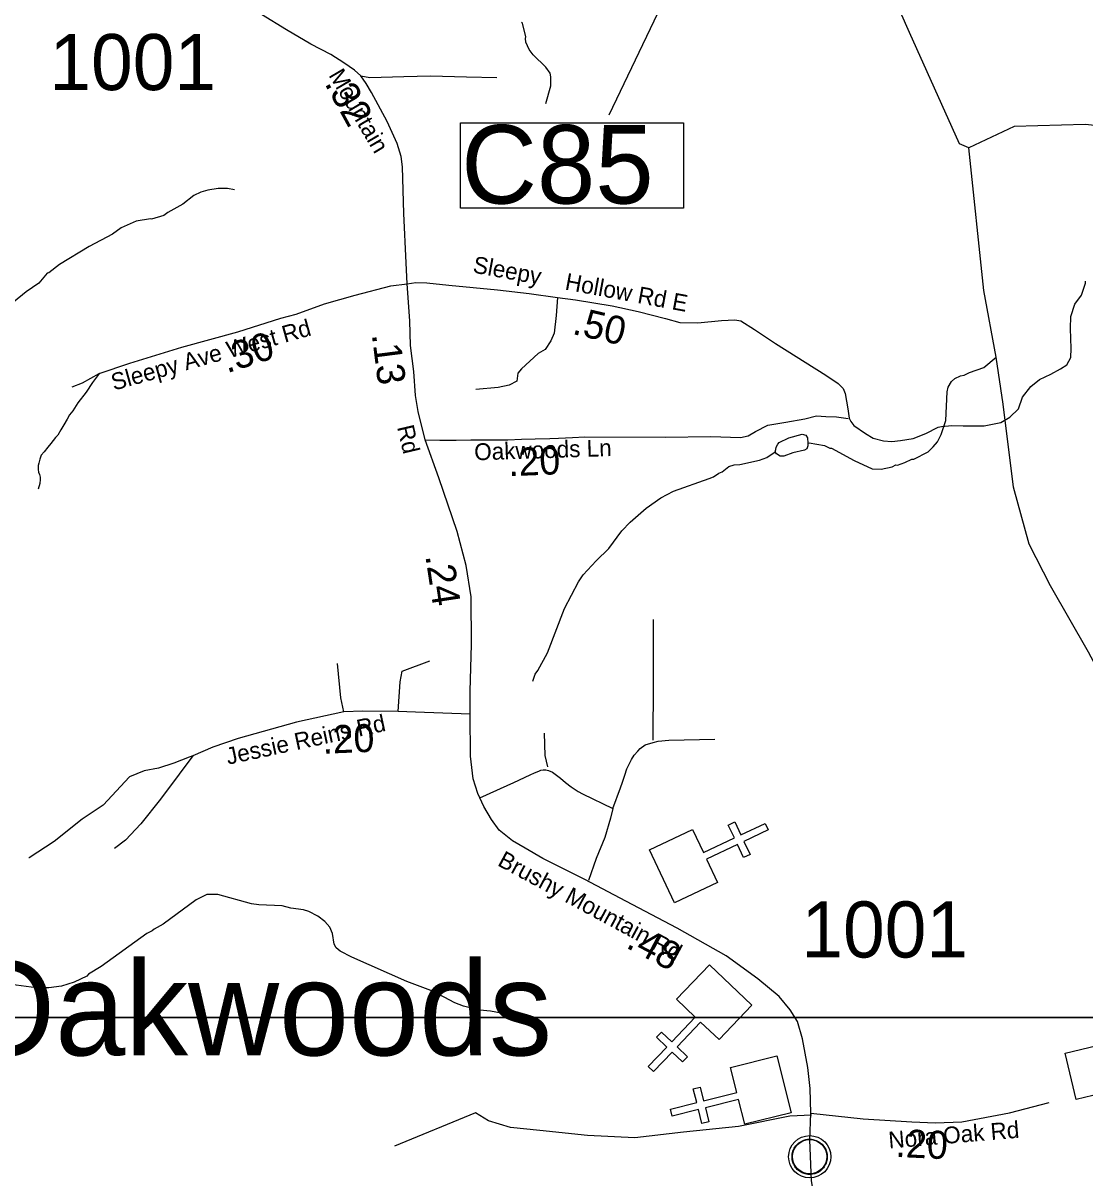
# Model space of a CAD drawing. Extents: x 1248089 to 1457196, y 820910 to 988753.
# Drawn here: x 1365777 to 1370514, y 868122 to 873272 of the extents above; entities that cross this region are included whole.
import ezdxf

# ---------------------------------------------------------------- set-up
doc = ezdxf.new("R2010")
doc.units = 0
for name, color, linetype in [('Exist Civil Demographics Community CELL', 7, 'Continuous'), ('Exist Cultural Church CELL', 7, 'Continuous'), ('Exist Hydrographic Creek Single Shore', 7, 'Continuous'), ('Exist Hydrographic Misc Water Feature', 7, 'Continuous'), ('Exist Hydrographic River Shore Label', 7, 'Continuous'), ('Exist Road Non-System Type 51', 7, 'Continuous'), ('Exist Road Primary US Structure Culvert Number Label', 7, 'Continuous'), ('Exist Road Secondary Type 51 Attributed', 7, 'Continuous'), ('Exist Road Secondary Type 51 Label', 7, 'Continuous'), ('Map Preparation Inset Cut Line', 7, 'Continuous'), ('Prop GRAU CAT1 Cell', 7, 'Continuous'), ('Prop Lane Lines', 7, 'Continuous')]:
    doc.layers.add(name, color=color, linetype=linetype)

msp = doc.modelspace()

# ---------------------------------------------------------------- linework, layer by layer
at = {"layer": 'Exist Civil Demographics Community CELL'}
msp.add_lwpolyline([(1369208.3, 868228.8), (1369209.3, 868234.4), (1369211.1, 868240.9), (1369214, 868248.1), (1369217, 868253.9), (1369220.3, 868259.6), (1369224.1, 868264.7), (1369228, 868269.1), (1369232.6, 868273.7), (1369238.1, 868278.3), (1369243.6, 868281.9), (1369248.4, 868284.8), (1369253.5, 868287.3), (1369259, 868289.6), (1369264.6, 868291.4), (1369268.9, 868292.5), (1369273.8, 868293.3), (1369277.9, 868294), (1369284.3, 868294.3), (1369288.7, 868294.2), (1369294.4, 868293.9), (1369299.3, 868293.2), (1369304.2, 868292.2), (1369309.2, 868290.8), (1369314.3, 868288.8), (1369321, 868285.9), (1369327.3, 868282.4), (1369332.3, 868278.9), (1369337.5, 868274.8), (1369340.8, 868271.7), (1369344.9, 868267.3), (1369348.8, 868262.6), (1369351.9, 868258), (1369355, 868253), (1369357.4, 868247.9), (1369359.5, 868242.9), (1369361, 868237.8), (1369362.3, 868233.3), (1369363.4, 868227.2), (1369364.1, 868222.5), (1369364.3, 868216.5), (1369364.1, 868210.7), (1369363.6, 868205), (1369362.6, 868199.6), (1369361, 868193.4), (1369359.1, 868187.5), (1369356.8, 868182.5), (1369353.6, 868176.5), (1369350.4, 868171.2), (1369346.9, 868166.5), (1369342.7, 868161.7), (1369337.4, 868156.8), (1369332.4, 868152.6), (1369327.4, 868149.2), (1369323, 868146.7), (1369316.2, 868143.5), (1369309.1, 868140.7), (1369303.1, 868139.3), (1369296.5, 868138), (1369292.1, 868137.5), (1369287.6, 868137.2), (1369282, 868137.2), (1369277.7, 868137.7), (1369272.1, 868138.4), (1369266.2, 868139.7), (1369261.6, 868141), (1369256.4, 868142.9), (1369251.8, 868144.9), (1369247.9, 868147.1), (1369241.1, 868151.2), (1369235.5, 868155.5), (1369230.6, 868159.9), (1369226.2, 868164.8), (1369223, 868168.8), (1369220, 868172.9), (1369215.9, 868180), (1369214.2, 868183.6), (1369212.5, 868187.6), (1369209.9, 868195.8), (1369208.3, 868202.8), (1369207.7, 868208), (1369207.3, 868214.3), (1369207.3, 868219), (1369207.8, 868225.5)], close=True, dxfattribs=at)
for centre, radius in [((1369286, 868216.3), 94.3), ((1369285.7, 868216.6), 76.7)]:
    msp.add_circle(centre, radius, dxfattribs=at)
at = {"layer": 'Exist Cultural Church CELL'}
for points in [[(1368763.3, 869675.4), (1368812.2, 869572.6), (1368949.8, 869637.8), (1368922.4, 869695.6), (1368951.3, 869709.3), (1368978.7, 869651.4), (1369087.4, 869702.9), (1369101.1, 869674), (1368992.4, 869622.5), (1369019.8, 869564.6), (1368991, 869551), (1368963.6, 869608.8), (1368825.9, 869543.6), (1368875.1, 869439.3), (1368682.7, 869348.2), (1368570.9, 869584.2)], [(1368881.7, 868738.5), (1368799, 868816.8), (1368694.1, 868706.3), (1368740.5, 868662.3), (1368718.5, 868639.1), (1368672.1, 868683.2), (1368589.2, 868596), (1368566, 868618.1), (1368648.8, 868705.3), (1368602.4, 868749.3), (1368624.5, 868772.5), (1368670.9, 868728.4), (1368775.7, 868838.8), (1368692.3, 868918.4), (1368838.9, 869072.8), (1369028.3, 868892.9)], [(1370728.7, 868531.8), (1370618, 868505.3), (1370653.1, 868357.2), (1370715.4, 868371.9), (1370722.8, 868340.8), (1370660.5, 868326.1), (1370688.2, 868209), (1370657.1, 868201.7), (1370629.3, 868318.7), (1370567, 868303.9), (1370559.7, 868335), (1370621.9, 868349.8), (1370586.8, 868498), (1370474.6, 868471.6), (1370425.4, 868678.7), (1370679.6, 868739)], [(1368996.1, 868360.8), (1368968.2, 868471.2), (1368820.5, 868434.1), (1368836.1, 868372), (1368805.1, 868364.2), (1368789.5, 868426.3), (1368672.8, 868397), (1368665, 868428.1), (1368781.7, 868457.4), (1368766.1, 868519.4), (1368797.1, 868527.2), (1368812.7, 868465.1), (1368960.4, 868502.2), (1368932.5, 868614.1), (1369139, 868666), (1369202.6, 868412.6)]]:
    msp.add_lwpolyline(points, close=True, dxfattribs=at)
at = {"layer": 'Exist Hydrographic Creek Single Shore'}
msp.add_lwpolyline([(1369995.5, 872715.8), (1369954.5, 872733.1), (1369731.5, 873230), (1369644.5, 873425.4)], dxfattribs=at)
at = {"layer": 'Exist Hydrographic Misc Water Feature'}
for points in [[(1368109.2, 872912.9), (1368130.9, 872992.5), (1368131.8, 873032.5), (1368128.2, 873048.6), (1368108.8, 873075), (1368052, 873130.3), (1368034.5, 873154.7), (1368019.3, 873187), (1368017.6, 873203.1), (1368019.8, 873211), (1368005.1, 873271.4), (1368000.8, 873275.3)], [(1372533.5, 872494.1), (1371790.5, 872433.5), (1371362.5, 872694.9), (1371131.5, 872798), (1370897.5, 872779.8), (1370514.5, 872820.3), (1370197.5, 872810.2), (1369995.5, 872715.8)], [(1370195.5, 871201.7), (1370148.7, 871571.8), (1370118.2, 871782.4), (1370062.2, 872079.5), (1369995.5, 872715.8)], [(1366720.6, 872528.8), (1366688.7, 872533.5), (1366646.7, 872534.4), (1366600.6, 872527.4), (1366570.4, 872518.2), (1366538.1, 872502.9), (1366489.2, 872464), (1366422.3, 872427.6), (1366404.1, 872413.9), (1366349.7, 872397.2), (1366345, 872399.3), (1366281.1, 872387.9), (1366214.8, 872358.1), (1366176.3, 872331.2), (1366071, 872275.6), (1365939.2, 872194.6), (1365892.4, 872157.6), (1365884.3, 872155.9), (1365847.3, 872112.7), (1365790.4, 872074), (1365733.4, 872027.3)], [(1369277.3, 871398.6), (1369283.7, 871400.2), (1369351.4, 871388.6), (1369375.2, 871376.1), (1369383.2, 871375.9), (1369483.9, 871321.5), (1369565, 871283.7), (1369605, 871282.8), (1369653.3, 871293.6), (1369669.5, 871301.3), (1369677.5, 871301.1), (1369709.7, 871312.4), (1369742.1, 871327.7), (1369750.1, 871327.5), (1369814.8, 871360), (1369837.3, 871381.5), (1369855.8, 871405.1), (1369872.5, 871436.7), (1369893.9, 871500.1), (1369898.8, 871628.1), (1369903.2, 871648), (1369917.7, 871673.6), (1369934, 871687.2), (1369958.3, 871698.7), (1369974.4, 871702.3), (1369998.6, 871713.8), (1370063.1, 871736.3), (1370118.2, 871782.4)], [(1369132.3, 871359.4), (1369134.1, 871370.9), (1369136.6, 871380.9), (1369143.9, 871393.9), (1369149.7, 871401.2), (1369192.2, 871422.2), (1369252.5, 871438.8), (1369268.4, 871434.5), (1369275.5, 871422.7), (1369277.3, 871398.6)], [(1369277.3, 871398.6), (1369277.8, 871386.9), (1369273.6, 871373.1), (1369262.9, 871366.6), (1369210.7, 871355.8), (1369170.3, 871340.7), (1369154.3, 871341.1), (1369138.5, 871351.5), (1369132.3, 871359.4)], [(1368838.1, 871241.6), (1368856.3, 871247.9), (1368880.7, 871265.3), (1368894.8, 871271), (1368925.3, 871294.4), (1368949.5, 871301.7), (1368973.5, 871303.3), (1369061.9, 871323.2), (1369094.2, 871334.4), (1369132.3, 871359.4)], [(1368050.9, 870336.4), (1368061.5, 870368.8), (1368073.8, 870384.4), (1368115.6, 870463.4), (1368192.1, 870661.6), (1368254.9, 870780.1), (1368275.6, 870811.6), (1368333, 870874.2), (1368390.3, 870928.9), (1368448.1, 871007.5), (1368484.9, 871046.6), (1368556.4, 871108.9), (1368621.5, 871155.3), (1368678.1, 871183.9), (1368838.1, 871241.6)], [(1371252.6, 868833.3), (1371244.9, 868996.4), (1371231, 869058.1), (1370877.5, 869631.9), (1370801.6, 869958.5), (1370529.6, 870466.2), (1370360.5, 870761.8), (1370264.5, 870947.5), (1370195.5, 871201.7)], [(1367940.7, 868850.9), (1367861.6, 868865.1), (1367813.8, 868870.3), (1367742.1, 868887.9), (1367702.4, 868902.9), (1367607.6, 868953.1), (1367488.6, 868998), (1367242.9, 869105.8), (1367191.5, 869133), (1367173.9, 869147.5), (1367164.3, 869163.7), (1367157.3, 869211.9), (1367145.9, 869240.1), (1367122.5, 869264.7), (1367091.1, 869289.4), (1367051.5, 869310.3), (1367027.7, 869316.9), (1366971.8, 869324.3), (1366932, 869335.2), (1366828.1, 869339.6), (1366796.2, 869344.5), (1366645.2, 869386.1), (1366597.1, 869385.2), (1366548.6, 869362.3), (1366402.1, 869253.8), (1366361.6, 869230.9), (1366353.4, 869223), (1366329.1, 869211.6), (1366125.7, 869064.5), (1366068.9, 869029.8), (1366060.7, 869022), (1366004.1, 868995.4), (1365947.7, 868976.7), (1365891.5, 868970), (1365835.4, 868969.4), (1365723.8, 868984.1)]]:
    msp.add_lwpolyline(points, dxfattribs=at)
at = {"layer": 'Exist Road Non-System Type 51'}
msp.add_line((1367795.5, 868412.3), (1367433.4, 868263.7), dxfattribs=at)
for points in [[(1367283.6, 873036.4), (1367324.4, 873028.8), (1367475.2, 873032.9), (1367593.7, 873036), (1367754.9, 873031.9), (1367890, 873028.8)], [(1369873.6, 871472.7), (1369920, 871477.5), (1369971.1, 871475.6), (1370064.1, 871475.6), (1370138.9, 871490.2), (1370179, 871514), (1370217.3, 871552.3), (1370235.6, 871603.4), (1370272, 871650.8), (1370310.3, 871681.9), (1370361.4, 871705.6), (1370405.2, 871729.3), (1370432.5, 871747.6), (1370450.8, 871780.4), (1370452.6, 871820.6), (1370448.9, 871910), (1370450.8, 871962.9), (1370469, 872017.7), (1370498.1, 872058.6), (1370516.3, 872111.5), (1370516.3, 872121.1)], [(1368161.5, 872048.1), (1368154.6, 871967.6), (1368145.5, 871889.1), (1368130.9, 871854.4), (1368105.4, 871816.1), (1368074.4, 871797.8), (1367999.6, 871730.3), (1367983.2, 871710.2), (1367979.6, 871675.6)], [(1366117.8, 871710.4), (1366086.9, 871669), (1366058, 871625.6), (1366021.1, 871578.3), (1365998.3, 871542.7), (1365984, 871525), (1365973.6, 871505.2), (1365959, 871479.5), (1365944.6, 871457.7), (1365932.1, 871434), (1365921.9, 871424.2), (1365901.3, 871396.6), (1365887, 871380.8), (1365870.6, 871359.2), (1365858.3, 871345.4), (1365851.9, 871327.5), (1365847.6, 871309.6), (1365844.7, 871298.7), (1365844.6, 871290.7), (1365844.4, 871280.7), (1365846.1, 871268.7), (1365849.9, 871258.6), (1365853.7, 871246.5), (1365853.5, 871236.5), (1365851.1, 871218.5), (1365844.6, 871192.7)], [(1367979.6, 871675.6), (1367944.9, 871657.3), (1367895.7, 871646.4), (1367797.2, 871637.2)], [(1368640.5, 871425.3), (1368845.4, 871427.9), (1368976.7, 871424.2), (1369011.3, 871431.5), (1369044.2, 871449.8), (1369098.9, 871479), (1369179.1, 871491.7), (1369264.8, 871506.3), (1369315.9, 871520.9), (1369357.8, 871517.3), (1369405.3, 871515.5), (1369457.8, 871509.2)], [(1368587.2, 870073.7), (1368589.2, 870328), (1368589.2, 870611.6)], [(1367208.3, 870200.1), (1367194.3, 870262.2), (1367179.3, 870415.5)], [(1367449.6, 870202.1), (1367458.6, 870334.3), (1367467.6, 870382.4), (1367590.7, 870427.5)], [(1366736, 870082.1), (1366623.7, 870042.8), (1366533.6, 870003.7), (1366518.5, 869997.7)], [(1368118.1, 869954.4), (1368106.4, 870005.2), (1368102.5, 870105)], [(1368407.9, 869769.6), (1368441.8, 869861), (1368450.3, 869886.8), (1368460.9, 869918.6), (1368469.5, 869946.5), (1368490.4, 869988.1), (1368502.8, 870007.8), (1368519.1, 870025.5), (1368529.4, 870037.3), (1368551.7, 870052.9), (1368588, 870064.1), (1368610.1, 870069.7), (1368658.2, 870074.7), (1368862.4, 870078.7)], [(1366518.5, 869997.7), (1366449.5, 869970.7), (1366380.4, 869949.6), (1366317.3, 869937.6), (1366251.2, 869910.5), (1366134.1, 869784.3), (1366041, 869721.2), (1365914.9, 869622), (1365803.7, 869549.9), (1365801.8, 869549)], [(1366533.6, 870003.7), (1366473.5, 869922.6), (1366389.4, 869811.4), (1366302.3, 869700.2), (1366233.2, 869628), (1366184.6, 869590.6)], [(1367814.5, 869817.5), (1367935.7, 869871.1), (1367966, 869884.5), (1368038.7, 869919.1), (1368058.9, 869928.7), (1368077.1, 869936.3), (1368087.2, 869940.1), (1368097.2, 869941.9), (1368109.2, 869941.7), (1368121.2, 869939.4), (1368139, 869931.1), (1368174.5, 869904.3), (1368196.1, 869885.9), (1368221.7, 869865.4), (1368253.3, 869844.7), (1368273.1, 869834.3), (1368407.9, 869769.6)], [(1368407.9, 869769.6), (1368397, 869725.8), (1368371.3, 869640.2), (1368333.4, 869546.9), (1368299.4, 869447.6)], [(1369294.5, 868401.4), (1369196.7, 868397.8), (1368968.6, 868350.7), (1368722.4, 868325.3), (1368505.1, 868300), (1368295.1, 868310.8), (1368081.5, 868332.6), (1367951.2, 868347.1), (1367853.4, 868376.1), (1367795.5, 868412.3)]]:
    msp.add_lwpolyline(points, dxfattribs=at)
at = {"layer": 'Exist Road Primary US Structure Culvert Number Label'}
msp.add_line((1368895.9, 873918.4), (1368389.4, 872860.6), dxfattribs=at)
msp.add_lwpolyline([(1367727.8, 872827.1), (1368723.2, 872827.1), (1368723.2, 872447.2), (1367727.8, 872447.2)], close=True, dxfattribs=at)
at = {"layer": 'Exist Road Secondary Type 51 Attributed'}
for points in [[(1367490.9, 872109.4), (1367485.3, 872203.4), (1367475.3, 872422), (1367469.6, 872631.4), (1367463.9, 872677), (1367445.4, 872735.4), (1367401.7, 872832.7), (1367330.6, 872962.3), (1367307.8, 873002.2), (1367283.6, 873036.4), (1367255.1, 873062), (1367208.2, 873094.8), (1367149.8, 873131.8), (1367060.1, 873177.4), (1366952, 873241.5), (1366840.9, 873309.9), (1366779.7, 873355.5), (1366669.2, 873443.7)], [(1365996.3, 871650), (1366042.3, 871666.9), (1366115.7, 871708.6), (1366252.8, 871755.1), (1366485.4, 871826.2), (1366735.1, 871894.8), (1366926, 871956), (1366994.6, 871973.2), (1367121.9, 872019.7), (1367258.9, 872058.9), (1367418.1, 872100.6), (1367490.9, 872109.4)], [(1367490.9, 872109.4), (1367528.7, 872115.5), (1367577.6, 872113), (1367676.8, 872103.2), (1367893.4, 872082.4), (1368034.2, 872065.2), (1368161.5, 872048.1), (1368241.1, 872038.3), (1368404.5, 872011.5), (1368520.8, 871985.7), (1368642, 871953.9), (1368706.9, 871936.7), (1368786.4, 871935.5), (1368892.9, 871945.3), (1368952.4, 871949), (1368978.1, 871944.1), (1369039.3, 871906.1), (1369133.5, 871843.6), (1369357.5, 871701.5), (1369413.3, 871665.2), (1369435.4, 871641.9), (1369443.9, 871619.9), (1369456.2, 871551.3), (1369462.3, 871509.6), (1369469.6, 871494.9), (1369483.1, 871477.8), (1369534.5, 871442.3), (1369569.6, 871420.9), (1369614.9, 871408.7), (1369652.9, 871406.2), (1369690.8, 871409.9), (1369747.1, 871419.7), (1369803.4, 871441.7), (1369859.7, 871469.9), (1369873.6, 871472.7)], [(1367570.7, 871413), (1367539.1, 871539.9), (1367526.9, 871611), (1367519.5, 871718.8), (1367504.9, 871833.9), (1367502.4, 871944.2), (1367490.9, 872109.4)], [(1367570.7, 871413), (1367636.7, 871411.7), (1367708.8, 871412.3), (1367774.8, 871412.9), (1367826.9, 871413.9), (1367874.9, 871412.9), (1367939, 871413.6), (1368001, 871416.4), (1368061.1, 871417.2), (1368127.2, 871419.9), (1368165.2, 871421.1), (1368227.3, 871423.9), (1368283.4, 871426.7), (1368640.5, 871425.3)], [(1367771, 870190.1), (1367771.8, 870292.7), (1367776.7, 870500.1), (1367775, 870713.5), (1367753.7, 870853), (1367713.6, 871004.8), (1367631.6, 871244.4), (1367570.7, 871413)], [(1367771, 870190.1), (1367528.1, 870198.5), (1367449.6, 870202.1), (1367292, 870203.4), (1367208.3, 870200.1), (1366996.8, 870154.2), (1366736, 870082.1)], [(1369291.1, 868411), (1369287.8, 868520.4), (1369278, 868613.9), (1369253.4, 868741.9), (1369232, 868819), (1369199.3, 868871.6), (1369150.1, 868930.6), (1369054.9, 869009.4), (1368913.9, 869112.8), (1368694.8, 869235.1), (1368465.2, 869356.5), (1368283.2, 869453.3), (1368095.6, 869546.1), (1368016.9, 869592), (1367959.5, 869624.8), (1367900.5, 869672.4), (1367866, 869720), (1367831.6, 869777.5), (1367805.4, 869836.5), (1367784, 869902.2), (1367772.6, 870002.3), (1367771, 870190.1)], [(1369291.1, 868411), (1369523.9, 868384.7), (1369742, 868371.6), (1369846.4, 868366.8), (1369964.4, 868371.7), (1370177.6, 868412.7), (1370354.7, 868458.7)], [(1369632.6, 867477.6), (1369579.4, 867528.1), (1369458.1, 867656.1), (1369420.3, 867708.6), (1369385.9, 867771), (1369364.6, 867810.4), (1369341.6, 867879.3), (1369323.6, 867946.6), (1369305.9, 868042.6), (1369294.4, 868108.2), (1369286.2, 868292), (1369291.1, 868411)]]:
    msp.add_lwpolyline(points, dxfattribs=at)
at = {"layer": 'Map Preparation Inset Cut Line'}
for points in [[(1313026.2, 913085.2), (1388709.5, 913085.2), (1388709.5, 884379.9), (1373500.6, 884376.6), (1373500.6, 868836.7), (1313026.2, 868836.7)], [(1313026.2, 824588.2), (1313026.2, 868836.7), (1388709.5, 868836.7), (1388709.5, 835631.5), (1373500.6, 835631.5), (1373500.6, 824588.2)]]:
    msp.add_lwpolyline(points, close=True, dxfattribs=at)

# ---------------------------------------------------------------- texts
at = {"layer": 'Exist Hydrographic River Shore Label'}
msp.add_text('Oakwoods', height=420, dxfattribs=at).set_placement((1365483.1, 868668.3))
at = {"layer": 'Exist Road Primary US Structure Culvert Number Label'}
msp.add_text('C85', height=350, dxfattribs=at).set_placement((1367731.1, 872467))
at = {"layer": 'Exist Road Secondary Type 51 Label'}
for s, rotation, p in [('Mountain', 300.4939, (1367137.9, 873039.9)), ('Sleepy    Hollow Rd E', 349.5481, (1367779.6, 872159.9)), ('Sleepy Ave West Rd', 15.6511, (1366181.7, 871632.4)), (' Rd', 283.3049, (1367438.3, 871497.3)), ('Oakwoods Ln', 1.7909, (1367790.5, 871321.8)), ('Jessie Reins Rd', 12.1318, (1366690.8, 869964)), ('Brushy Mountain Rd', 331.6893, (1367889, 869517.2)), ('Nora Oak Rd', 4.7559, (1369640.1, 868252.7))]:
    msp.add_text(s, height=75, rotation=rotation, dxfattribs=at).set_placement(p)
at = {"layer": 'Prop GRAU CAT1 Cell'}
for s, rotation, p in [('.32', 298.7674, (1367119.7, 873003.3)), ('.50', 346.8089, (1368222.5, 871886.4)), ('.30', 17.7844, (1366686, 871709.6)), ('.13', 277.2692, (1367332.1, 871883.2)), ('.20', 2.3392, (1367943, 871250.8)), ('.24', 278.6888, (1367570.9, 870895.8)), ('.20', 2.2477, (1367114, 870013.3)), ('.48', 332.1217, (1368461.5, 869150.8)), ('.20', 357.3387, (1369666.9, 868215.7))]:
    msp.add_text(s, height=125, rotation=rotation, dxfattribs=at).set_placement(p)
at = {"layer": 'Prop Lane Lines'}
for p in [(1365894.2, 872972.9), (1369248.6, 869104.8)]:
    msp.add_text('1001', height=250, dxfattribs=at).set_placement(p)

doc.saveas('drawing.dxf')
